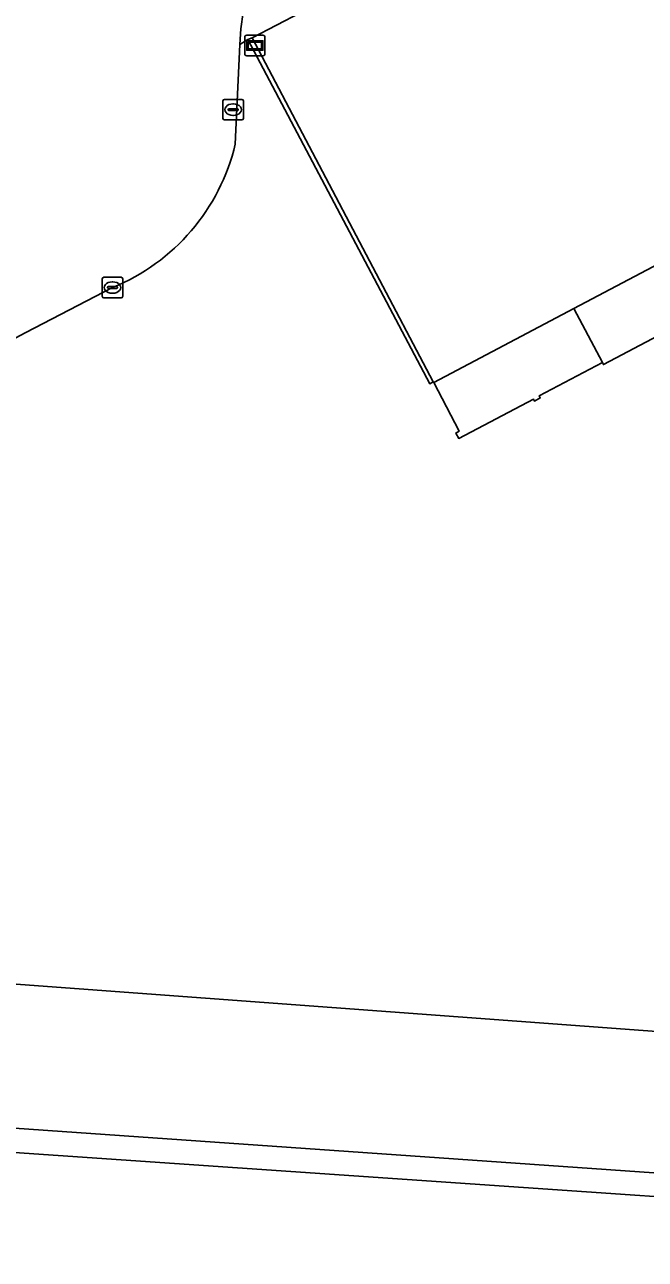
# Model space of a CAD drawing. Extents: x 162879 to 165540, y 384011 to 385181.
# Drawn here: x 163012.6 to 163042.9, y 384010.6 to 384070.8 of the extents above; entities that cross this region are included whole.
import ezdxf

# ---------------------------------------------------------------- set-up
doc = ezdxf.new("R2010")
doc.units = 0
for name, color, linetype in [('IMGEO_Erf', 7, 'Continuous'), ('IMGEO_Grasland_overig', 7, 'Continuous'), ('IMGEO_Groenvoorziening', 7, 'Continuous'), ('IMGEO_Hek', 7, 'Continuous'), ('IMGEO_Kolk', 7, 'Continuous'), ('IMGEO_Muur', 7, 'Continuous'), ('IMGEO_Pand', 7, 'Continuous'), ('IMGEO_Rijbaan_lokaal_open', 7, 'Continuous'), ('IMGEO_Spoorbaan_halfverhard', 7, 'Continuous'), ('IMGEO_Verklikker', 7, 'Continuous'), ('IMGEO_Voetpad_open', 7, 'Continuous')]:
    doc.layers.add(name, color=color, linetype=linetype)

msp = doc.modelspace()

# ---------------------------------------------------------------- linework, layer by layer
at = {"layer": 'IMGEO_Erf'}
msp.add_lwpolyline([(163043.34, 384080.331), (163036.987, 384076.997), (163036.212, 384076.59), (163036.165, 384076.678), (163030.616, 384073.785), (163029.618, 384073.265), (163023.672, 384070.165), (163032.518, 384053.374), (163032.536, 384053.34), (163039.382, 384056.954), (163045.027, 384059.933)], dxfattribs=at)
at = {"layer": 'IMGEO_Grasland_overig'}
msp.add_lwpolyline([(163131.185, 384017.33), (163118.997, 384017.421), (163099.497, 384017.908), (163076.91, 384018.915), (163058.401, 384020.573), (163011.936, 384023.994), (163011.371, 384017.007), (163043.272, 384014.781), (163063.38, 384012.874), (163077.129, 384011.305), (163082.662, 384010.925), (163093.376, 384010.56), (163099.494, 384010.631), (163100.795, 384010.772), (163103.451, 384011.189), (163105.345, 384011.228), (163108.384, 384010.734), (163158.174, 384011.31)], dxfattribs=at)
at = {"layer": 'IMGEO_Groenvoorziening'}
for points in [[(163046.474, 384057.197), (163040.82, 384054.214), (163040.769, 384054.312), (163037.683, 384052.683), (163037.734, 384052.585), (163037.451, 384052.436), (163037.4, 384052.533), (163033.756, 384050.61), (163033.609, 384050.872), (163033.785, 384050.971), (163032.536, 384053.34), (163032.518, 384053.374), (163032.344, 384053.284), (163023.467, 384070.079), (163023.074, 384069.828), (163022.85, 384064.966)], [(163016.859, 384057.974), (163012.625, 384055.779), (163006.708, 384052.638), (163004.139, 384051.275), (163002.578, 384050.491), (163003.801, 384048.016), (163000, 384045.696), (162997.514, 384044.178), (163000, 384039.19), (163008.486, 384023.124), (163008.269, 384022.393), (163008.239, 384022.29), (163011.936, 384023.994), (163058.401, 384020.573), (163056.31, 384029.259), (163052.238, 384042.658), (163050.089, 384048.819), (163048.427, 384053.481)]]:
    msp.add_lwpolyline(points, dxfattribs=at)
msp.add_arc((163013.067, 384067.286), 10.054, 292.15789, 346.65977, dxfattribs=at)
at = {"layer": 'IMGEO_Hek'}
msp.add_lwpolyline([(163058.401, 384020.573), (163011.936, 384023.994), (163008.239, 384022.29)], dxfattribs=at)
at = {"layer": 'IMGEO_Kolk'}
for p, q in [((163022.249, 384066.228), (163022.249, 384067.08)), ((163022.324, 384067.154), (163023.176, 384067.154)), ((163023.25, 384067.08), (163023.25, 384066.228)), ((163022.508, 384066.648), (163022.508, 384066.66)), ((163022.946, 384066.611), (163022.548, 384066.611)), ((163022.551, 384066.697), (163022.949, 384066.697)), ((163022.737, 384066.934), (163022.762, 384066.934)), ((163022.992, 384066.66), (163022.992, 384066.648)), ((163023.176, 384066.154), (163022.324, 384066.154)), ((163022.76, 384066.374), (163022.735, 384066.374)), ((163016.358, 384057.548), (163016.358, 384058.4)), ((163016.433, 384058.474), (163017.285, 384058.474)), ((163016.617, 384057.968), (163016.617, 384057.98)), ((163016.66, 384058.017), (163017.058, 384058.017)), ((163016.846, 384058.254), (163016.871, 384058.254)), ((163017.101, 384057.98), (163017.101, 384057.968)), ((163017.359, 384058.4), (163017.359, 384057.548)), ((163017.285, 384057.474), (163016.433, 384057.474)), ((163017.055, 384057.931), (163016.657, 384057.931)), ((163016.869, 384057.694), (163016.844, 384057.694))]:
    msp.add_line(p, q, dxfattribs=at)
for points in [[(163022.249, 384066.228), (163022.249, 384067.08)], [(163022.324, 384067.154), (163023.176, 384067.154)], [(163023.25, 384067.08), (163023.25, 384066.228)], [(163023.176, 384066.154), (163022.324, 384066.154)], [(163016.358, 384057.548), (163016.358, 384058.4)], [(163016.433, 384058.474), (163017.285, 384058.474)], [(163017.359, 384058.4), (163017.359, 384057.548)], [(163017.285, 384057.474), (163016.433, 384057.474)]]:
    msp.add_lwpolyline(points, dxfattribs=at)
for centre, radius, start, end in [((163022.326, 384067.078), 0.0765, 91.55205, 178.44795), ((163022.326, 384067.078), 0.0765, 91.55205, 178.44795), ((163023.174, 384067.078), 0.0765, 1.55205, 88.44795), ((163023.174, 384067.078), 0.0765, 1.55205, 88.44795), ((163022.548, 384066.657), 0.0403, 85.87752, 175.75265), ((163022.545, 384066.647), 0.0366, 178.93798, 274.71019), ((163022.949, 384066.654), 0.043, 264.86636, 352.45326), ((163022.953, 384066.659), 0.0386, 1.73085, 96.63898), ((163022.326, 384066.23), 0.0765, 181.55205, 268.44795), ((163022.326, 384066.23), 0.0765, 181.55205, 268.44795), ((163023.174, 384066.23), 0.0765, 271.55205, 358.44795), ((163023.174, 384066.23), 0.0765, 271.55205, 358.44795), ((163016.435, 384058.398), 0.0765, 91.55205, 178.44795), ((163016.435, 384058.398), 0.0765, 91.55205, 178.44795), ((163016.657, 384057.977), 0.0403, 85.87752, 175.75265), ((163016.654, 384057.967), 0.0366, 178.93798, 274.71019), ((163017.058, 384057.974), 0.043, 264.86636, 352.45326), ((163017.062, 384057.979), 0.0386, 1.73085, 96.63898), ((163017.283, 384058.398), 0.0765, 1.55205, 88.44795), ((163017.283, 384058.398), 0.0765, 1.55205, 88.44795), ((163016.435, 384057.55), 0.0765, 181.55205, 268.44795), ((163016.435, 384057.55), 0.0765, 181.55205, 268.44795), ((163017.283, 384057.55), 0.0765, 271.55205, 358.44795), ((163017.283, 384057.55), 0.0765, 271.55205, 358.44795)]:
    msp.add_arc(centre, radius, start, end, dxfattribs=at)
for centre, major_axis, ratio, start_param, end_param in [((163022.736, 384066.654), (-0.387, 0.002), 0.722429, 4.712389, 7.853982), ((163022.761, 384066.654), (-0.39, 0.002), 0.717154, 1.570796, 4.712389), ((163016.845, 384057.974), (-0.387, 0.002), 0.722429, 4.712389, 7.853982), ((163016.87, 384057.974), (-0.39, 0.002), 0.717154, 1.570796, 4.712389)]:
    msp.add_ellipse(centre, major_axis=major_axis, ratio=ratio, start_param=start_param, end_param=end_param, dxfattribs=at)
at = {"layer": 'IMGEO_Muur'}
msp.add_lwpolyline([(163023.672, 384070.165), (163023.467, 384070.079), (163032.344, 384053.284), (163032.518, 384053.374)], close=True, dxfattribs=at)
at = {"layer": 'IMGEO_Pand'}
for points in [[(163046.474, 384057.197), (163045.027, 384059.933), (163039.382, 384056.954), (163040.769, 384054.312), (163040.82, 384054.214)], [(163040.769, 384054.312), (163039.382, 384056.954), (163032.536, 384053.34), (163033.785, 384050.971), (163033.609, 384050.872), (163033.756, 384050.61), (163037.4, 384052.533), (163037.451, 384052.436), (163037.734, 384052.585), (163037.683, 384052.683)]]:
    msp.add_lwpolyline(points, close=True, dxfattribs=at)
at = {"layer": 'IMGEO_Rijbaan_lokaal_open'}
for points in [[(163026.583, 384077.483), (163022.409, 384085.444), (163017.549, 384082.865), (163010.556, 384079.214), (163000, 384073.703), (162996.684, 384071.96), (163000, 384065.525), (163006.708, 384052.638), (163012.625, 384055.779), (163016.859, 384057.974)], [(163023.074, 384069.828), (163023.13, 384070.594), (163023.236, 384071.411)], [(163022.85, 384064.966), (163023.074, 384069.828)]]:
    msp.add_lwpolyline(points, dxfattribs=at)
msp.add_arc((163013.067, 384067.286), 10.054, 292.15789, 346.65977, dxfattribs=at)
at = {"layer": 'IMGEO_Spoorbaan_halfverhard'}
msp.add_lwpolyline([(163077.129, 384011.305), (163063.38, 384012.874), (163043.272, 384014.781), (163011.371, 384017.007), (163005.772, 384017.434), (163005.178, 384017.765), (163005.523, 384017.125), (163007.914, 384016.932), (163008.507, 384016.015)], close=True, dxfattribs=at)
at = {"layer": 'IMGEO_Verklikker'}
for p, q in [((163023.311, 384069.381), (163023.311, 384070.181)), ((163023.311, 384070.181), (163023.311, 384069.381)), ((163023.411, 384070.281), (163024.201, 384070.281)), ((163024.201, 384070.281), (163023.411, 384070.281)), ((163024.301, 384070.181), (163024.301, 384069.381)), ((163024.301, 384069.381), (163024.301, 384070.181)), ((163024.201, 384069.281), (163023.411, 384069.281)), ((163023.411, 384069.281), (163024.201, 384069.281))]:
    msp.add_line(p, q, dxfattribs=at)
for points in [[(163023.412, 384070.013), (163024.2, 384070.013), (163024.2, 384069.549), (163023.412, 384069.549), (163023.412, 384070.013)], [(163023.477, 384069.948), (163023.477, 384069.614), (163024.135, 384069.614), (163024.135, 384069.948), (163023.477, 384069.948)]]:
    msp.add_lwpolyline(points, dxfattribs=at)
for centre, start, end in [((163023.411, 384070.181), 90, 180), ((163023.411, 384070.181), 90, 180), ((163024.201, 384070.181), 0, 90), ((163024.201, 384070.181), 360, 90), ((163023.411, 384069.381), 180, 270), ((163023.411, 384069.381), 180, 270), ((163024.201, 384069.381), 270, 0), ((163024.201, 384069.381), 270, 0)]:
    msp.add_arc(centre, 0.1, start, end, dxfattribs=at)
at = {"layer": 'IMGEO_Voetpad_open'}
msp.add_lwpolyline([(163023.692, 384071.361), (163023.236, 384071.411), (163023.13, 384070.594), (163023.074, 384069.828), (163023.467, 384070.079), (163023.672, 384070.165), (163029.618, 384073.265), (163030.616, 384073.785), (163036.165, 384076.678)], dxfattribs=at)

doc.saveas('drawing.dxf')
